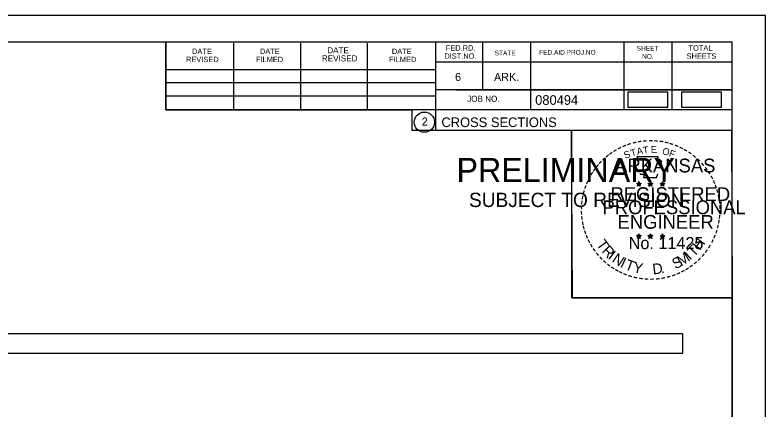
# Model space of a CAD drawing. Extents: x 1376273 to 1384221, y 378927 to 384592.
# Drawn here: x 1384111.9 to 1384220.8, y 381121.2 to 381178.5 of the extents above; entities that cross this region are included whole.
import ezdxf

# ---------------------------------------------------------------- set-up
doc = ezdxf.new("R2010")
doc.units = 0
for name, color, linetype in [('R_Axis Annot', 7, 'Continuous'), ('R_Border', 7, 'Continuous'), ('R_Border PE', 7, 'Continuous'), ('R_Border Prem', 7, 'Continuous'), ('R_Drive', 7, 'Continuous'), ('R_No Plot', 7, 'Continuous')]:
    doc.layers.add(name, color=color, linetype=linetype)

msp = doc.modelspace()

# ---------------------------------------------------------------- linework, layer by layer
at = {"layer": 'R_Axis Annot'}
msp.add_lwpolyline([(1383907.13, 381129.43), (1384208.93, 381129.43), (1384208.93, 381132.25), (1383907.13, 381132.25)], close=True, dxfattribs=at)
at = {"layer": 'R_Border'}
for p, q in [((1383899.91, 381174.63), (1384216.09, 381174.63)), ((1384133.83, 381164.75), (1384133.83, 381174.63)), ((1384143.69, 381164.75), (1384143.69, 381174.43)), ((1384153.45, 381164.75), (1384153.45, 381174.43)), ((1384163.13, 381164.75), (1384163.13, 381174.43)), ((1384172.99, 381174.63), (1384172.99, 381161.83)), ((1384179.83, 381174.63), (1384179.83, 381167.69)), ((1384186.77, 381174.63), (1384186.77, 381164.75)), ((1384200.35, 381174.63), (1384200.35, 381164.75)), ((1384207.29, 381174.63), (1384207.29, 381164.75)), ((1384216.09, 380969.17), (1384216.09, 381174.63)), ((1384216.09, 381171.69), (1384172.99, 381171.69)), ((1384216.09, 381171.71), (1384216.09, 381171.71)), ((1384133.83, 381170.61), (1384172.99, 381170.61)), ((1384133.83, 381168.75), (1384172.99, 381168.75)), ((1384216.09, 381167.69), (1384172.99, 381167.69)), ((1384175.95, 381167.69), (1384216.09, 381167.69)), ((1384133.83, 381164.75), (1384133.83, 381166.81)), ((1384133.83, 381166.81), (1384172.99, 381166.81)), ((1384216.09, 381164.75), (1384133.83, 381164.75)), ((1384172.99, 381161.83), (1384216.09, 381161.83))]:
    msp.add_line(p, q, dxfattribs=at)
msp.add_circle((1384171.37, 381162.97), 1.47, dxfattribs=at)
at = {"layer": 'R_Border PE'}
for p, q in [((1384202.17, 381154.09), (1384202.52, 381153.97)), ((1384202.17, 381154.09), (1384202.43, 381154.04)), ((1384202.17, 381154.09), (1384202.41, 381153.96)), ((1384202.31, 381153.68), (1384202.52, 381153.97)), ((1384202.31, 381153.68), (1384202.43, 381153.92)), ((1384202.31, 381153.68), (1384202.52, 381153.89)), ((1384202.52, 381154.34), (1384202.48, 381154.09)), ((1384202.52, 381153.97), (1384202.52, 381154.34)), ((1384202.52, 381154.34), (1384202.57, 381154.09)), ((1384202.87, 381154.09), (1384202.52, 381153.97)), ((1384202.73, 381153.68), (1384202.52, 381153.97)), ((1384202.73, 381153.68), (1384202.52, 381153.89)), ((1384202.87, 381154.09), (1384202.58, 381154.04)), ((1384202.73, 381153.68), (1384202.6, 381153.97)), ((1384202.87, 381154.09), (1384202.66, 381153.98)), ((1384203.84, 381154.09), (1384204.19, 381153.97)), ((1384203.84, 381154.09), (1384204.1, 381154.04)), ((1384203.84, 381154.09), (1384204.08, 381153.96)), ((1384203.98, 381153.68), (1384204.19, 381153.97)), ((1384203.98, 381153.68), (1384204.1, 381153.92)), ((1384203.98, 381153.68), (1384204.19, 381153.89)), ((1384204.19, 381154.34), (1384204.15, 381154.09)), ((1384204.19, 381153.97), (1384204.19, 381154.34)), ((1384204.19, 381154.34), (1384204.24, 381154.09)), ((1384204.54, 381154.09), (1384204.19, 381153.97)), ((1384204.4, 381153.68), (1384204.19, 381153.97)), ((1384204.4, 381153.68), (1384204.19, 381153.89)), ((1384204.54, 381154.09), (1384204.25, 381154.04)), ((1384204.4, 381153.68), (1384204.27, 381153.97)), ((1384204.54, 381154.09), (1384204.33, 381153.98)), ((1384205.61, 381154.07), (1384205.96, 381153.96)), ((1384205.61, 381154.07), (1384205.86, 381154.03)), ((1384205.61, 381154.07), (1384205.84, 381153.95)), ((1384205.74, 381153.67), (1384205.96, 381153.96)), ((1384205.74, 381153.67), (1384205.87, 381153.91)), ((1384205.74, 381153.67), (1384205.95, 381153.88)), ((1384205.96, 381154.33), (1384205.91, 381154.08)), ((1384206.17, 381153.67), (1384205.95, 381153.88)), ((1384205.96, 381153.96), (1384205.96, 381154.33)), ((1384205.96, 381154.33), (1384206, 381154.08)), ((1384206.3, 381154.07), (1384205.96, 381153.96)), ((1384206.17, 381153.67), (1384205.96, 381153.96)), ((1384206.3, 381154.07), (1384206.02, 381154.02)), ((1384206.17, 381153.67), (1384206.03, 381153.96)), ((1384206.3, 381154.07), (1384206.1, 381153.97)), ((1384202.17, 381146.51), (1384202.52, 381146.4)), ((1384202.17, 381146.51), (1384202.42, 381146.47)), ((1384202.17, 381146.51), (1384202.41, 381146.39)), ((1384202.3, 381146.1), (1384202.52, 381146.4)), ((1384202.3, 381146.1), (1384202.43, 381146.35)), ((1384202.3, 381146.1), (1384202.52, 381146.32)), ((1384202.52, 381146.77), (1384202.48, 381146.51)), ((1384202.52, 381146.4), (1384202.52, 381146.77)), ((1384202.52, 381146.77), (1384202.57, 381146.52)), ((1384202.86, 381146.51), (1384202.52, 381146.4)), ((1384202.73, 381146.1), (1384202.52, 381146.4)), ((1384202.73, 381146.1), (1384202.52, 381146.32)), ((1384202.86, 381146.51), (1384202.58, 381146.46)), ((1384202.73, 381146.1), (1384202.59, 381146.4)), ((1384202.86, 381146.51), (1384202.66, 381146.41)), ((1384203.84, 381146.51), (1384204.19, 381146.4)), ((1384203.84, 381146.51), (1384204.09, 381146.47)), ((1384203.84, 381146.51), (1384204.07, 381146.39)), ((1384203.97, 381146.1), (1384204.19, 381146.4)), ((1384203.97, 381146.1), (1384204.1, 381146.35)), ((1384203.97, 381146.1), (1384204.18, 381146.32)), ((1384204.19, 381146.77), (1384204.15, 381146.51)), ((1384204.4, 381146.1), (1384204.18, 381146.32)), ((1384204.19, 381146.4), (1384204.19, 381146.77)), ((1384204.19, 381146.77), (1384204.24, 381146.52)), ((1384204.53, 381146.51), (1384204.19, 381146.4)), ((1384204.4, 381146.1), (1384204.19, 381146.4)), ((1384204.53, 381146.51), (1384204.25, 381146.46)), ((1384204.4, 381146.1), (1384204.26, 381146.4)), ((1384204.53, 381146.51), (1384204.33, 381146.41)), ((1384205.6, 381146.5), (1384205.95, 381146.39)), ((1384205.6, 381146.5), (1384205.86, 381146.46)), ((1384205.6, 381146.5), (1384205.84, 381146.38)), ((1384205.74, 381146.09), (1384205.95, 381146.39)), ((1384205.74, 381146.09), (1384205.86, 381146.34)), ((1384205.74, 381146.09), (1384205.95, 381146.31)), ((1384205.95, 381146.76), (1384205.91, 381146.5)), ((1384205.95, 381146.39), (1384205.95, 381146.76)), ((1384205.95, 381146.76), (1384206, 381146.51)), ((1384206.3, 381146.5), (1384205.95, 381146.39)), ((1384206.17, 381146.09), (1384205.95, 381146.39)), ((1384206.17, 381146.09), (1384205.95, 381146.31)), ((1384206.3, 381146.5), (1384206.01, 381146.45)), ((1384206.17, 381146.09), (1384206.03, 381146.39)), ((1384206.3, 381146.5), (1384206.1, 381146.4))]:
    msp.add_line(p, q, dxfattribs=at)
for points in [[(1384202.21, 381157.96), (1384202.48, 381157.14)], [(1384205.72, 381157.04), (1384205.87, 381157.33), (1384205.18, 381157.3), (1384205.33, 381157.96), (1384202.21, 381157.96)], [(1384202.71, 381155.54), (1384202.71, 381155.45), (1384203.27, 381155.43), (1384203.21, 381154.96), (1384205.08, 381154.96), (1384205.29, 381155.5)], [(1384202.52, 381154.34), (1384202.73, 381153.68), (1384202.17, 381154.09), (1384202.87, 381154.09), (1384202.31, 381153.68), (1384202.52, 381154.34)], [(1384204.19, 381154.34), (1384204.4, 381153.68), (1384203.84, 381154.09), (1384204.54, 381154.09), (1384203.98, 381153.68), (1384204.19, 381154.34)], [(1384205.96, 381154.33), (1384206.17, 381153.67), (1384205.61, 381154.07), (1384206.3, 381154.07), (1384205.74, 381153.67), (1384205.96, 381154.33)], [(1384202.52, 381146.77), (1384202.73, 381146.1), (1384202.17, 381146.51), (1384202.86, 381146.51), (1384202.3, 381146.1), (1384202.52, 381146.77)], [(1384204.19, 381146.77), (1384204.4, 381146.1), (1384203.84, 381146.51), (1384204.53, 381146.51), (1384203.97, 381146.1), (1384204.19, 381146.77)], [(1384205.95, 381146.76), (1384206.17, 381146.09), (1384205.6, 381146.5), (1384206.3, 381146.5), (1384205.74, 381146.09), (1384205.95, 381146.76)]]:
    msp.add_lwpolyline(points, dxfattribs=at)
for centre, radius in [((1384202.52, 381153.97), 0.172), ((1384202.52, 381153.97), 0.145), ((1384202.52, 381153.97), 0.116), ((1384202.52, 381153.97), 0.0991), ((1384202.52, 381153.97), 0.0747), ((1384202.52, 381153.97), 0.0495), ((1384202.52, 381153.97), 0.0296), ((1384204.19, 381153.97), 0.172), ((1384204.19, 381153.97), 0.145), ((1384204.19, 381153.97), 0.116), ((1384204.19, 381153.97), 0.0991), ((1384204.19, 381153.97), 0.0747), ((1384204.19, 381153.97), 0.0495), ((1384204.19, 381153.97), 0.0296), ((1384205.95, 381153.96), 0.172), ((1384205.95, 381153.96), 0.145), ((1384205.95, 381153.96), 0.116), ((1384205.95, 381153.96), 0.0991), ((1384205.95, 381153.96), 0.0747), ((1384205.95, 381153.96), 0.0495), ((1384205.95, 381153.96), 0.0296), ((1384202.52, 381146.4), 0.172), ((1384202.52, 381146.4), 0.145), ((1384202.52, 381146.4), 0.116), ((1384202.52, 381146.4), 0.0991), ((1384202.52, 381146.4), 0.0747), ((1384202.52, 381146.4), 0.0495), ((1384202.52, 381146.4), 0.0296), ((1384204.19, 381146.4), 0.172), ((1384204.19, 381146.4), 0.145), ((1384204.19, 381146.4), 0.116), ((1384204.19, 381146.4), 0.0991), ((1384204.19, 381146.4), 0.0747), ((1384204.19, 381146.4), 0.0495), ((1384204.19, 381146.4), 0.0296), ((1384205.95, 381146.39), 0.172), ((1384205.95, 381146.39), 0.145), ((1384205.95, 381146.39), 0.116), ((1384205.95, 381146.39), 0.0991), ((1384205.95, 381146.39), 0.0747), ((1384205.95, 381146.39), 0.0495), ((1384205.95, 381146.39), 0.0296)]:
    msp.add_circle(centre, radius, dxfattribs=at)
at = {"layer": 'R_Drive'}
for points in [[(1384200.91, 381165.15), (1384206.74, 381165.15), (1384206.74, 381167.34), (1384200.91, 381167.34)], [(1384208.69, 381165.13), (1384214.53, 381165.13), (1384214.53, 381167.32), (1384208.69, 381167.32)]]:
    msp.add_lwpolyline(points, close=True, dxfattribs=at)
at = {"layer": 'R_No Plot'}
for p, q in [((1383887.51, 381178.52), (1384220.84, 381178.52)), ((1384192.12, 381139.37), (1384192.12, 381139.37))]:
    msp.add_line(p, q, dxfattribs=at)
for points in [[(1383887.5, 381178.52), (1384220.84, 381178.52), (1384220.84, 380965.19), (1383887.5, 380965.19)], [(1384133.83, 381174.63), (1384133.83, 381164.75), (1384169.56, 381164.75), (1384169.56, 381161.83), (1384192.76, 381161.83), (1384192.76, 381137.5), (1384216.09, 381137.5), (1384216.09, 380969.17), (1383899.91, 380969.17), (1383899.91, 381174.63)], [(1384192.76, 381161.83), (1384215.97, 381161.83), (1384216.09, 381137.5), (1384192.88, 381137.5)]]:
    msp.add_lwpolyline(points, close=True, dxfattribs=at)

# ---------------------------------------------------------------- texts
at = {"layer": 'R_Border'}
for s, height, p in [('FED.RD.', 0.782, (1384174.47, 381173.35)), ('TOTAL', 0.782, (1384209.73, 381173.35)), ('DATE', 0.782, (1384137.63, 381172.87)), ('DATE', 0.782, (1384147.49, 381172.87)), ('DATE', 0.879, (1384157.27, 381172.97)), ('DATE', 0.782, (1384166.65, 381172.87)), ('STATE', 0.684, (1384181.59, 381172.67)), ('FED.AID PROJ.NO.', 0.684, (1384188.05, 381172.77)), ('SHEET', 0.684, (1384202.21, 381173.35)), ('REVISED', 0.782, (1384136.75, 381171.69)), ('FILMED', 0.782, (1384146.91, 381171.69)), ('REVISED', 0.879, (1384156.49, 381171.79)), ('FILMED', 0.782, (1384166.25, 381171.69)), ('DIST.NO.', 0.782, (1384174.27, 381172.17)), ('NO.', 0.684, (1384202.99, 381172.17)), ('SHEETS', 0.782, (1384209.45, 381172.17)), ('6', 1.17, (1384175.83, 381168.95)), ('ARK.', 1.172, (1384181.49, 381168.95)), ('JOB NO.', 0.879, (1384177.59, 381165.93)), ('080494', 1.4, (1384187.46, 381165.49)), ('2', 1.17, (1384170.99, 381162.48)), ('CROSS SECTIONS', 1.4, (1384173.85, 381162.26))]:
    msp.add_text(s, height=height, rotation=360, dxfattribs=at).set_placement(p)
at = {"layer": 'R_Border PE'}
for s, height, rotation, p in [('-', 1.6, 19.1761, (1384200.96, 381159.09)), ('-', 1.6, 13.6301, (1384201.71, 381159.33)), ('-', 1.6, 10.2193, (1384202.39, 381159.49)), ('-', 1.6, 5.8968, (1384203.12, 381159.6)), ('-', 1.6, 0.1862, (1384203.89, 381159.68)), ('-', 1.6, 357.743, (1384204.61, 381159.66)), ('-', 1.6, 352.1617, (1384205.36, 381159.61)), ('-', 1.6, 347.2049, (1384206.08, 381159.49)), ('-', 1.6, 342.3362, (1384206.71, 381159.34)), ('-', 1.6, 34.0636, (1384199.1, 381158.13)), ('-', 1.6, 28.7918, (1384199.69, 381158.5)), ('-', 1.6, 24.3072, (1384200.33, 381158.82)), ('T', 1, 16.4036, (1384201.48, 381157.97)), ('A', 1, 11.2132, (1384202.31, 381158.22)), ('T', 1, 6.0228, (1384203.16, 381158.39)), ('E', 1, 0.8323, (1384204.26, 381158.5)), ('O', 1, 350.4515, (1384205.87, 381158.29)), ('F', 1, 340.0707, (1384206.82, 381158.06)), ('-', 1.6, 337.8551, (1384207.45, 381159.11)), ('-', 1.6, 334.1211, (1384208.08, 381158.84)), ('-', 1.6, 329.6409, (1384208.66, 381158.56)), ('-', 1.6, 42.9622, (1384197.61, 381156.94)), ('-', 1.6, 38.9507, (1384198.04, 381157.36)), ('-', 1.6, 36.2317, (1384198.52, 381157.74)), ('S', 1, 21.594, (1384200.57, 381157.64)), ('-', 1.6, 325.8627, (1384209.3, 381158.2)), ('-', 1.6, 320.5297, (1384209.91, 381157.77)), ('-', 1.6, 50.6142, (1384196.76, 381155.98)), ('-', 1.6, 48.423, (1384197.16, 381156.47)), ('ARKANSAS', 2, 360, (1384199.07, 381155.68)), ('-', 1.6, 315.5786, (1384210.51, 381157.29)), ('-', 1.6, 309.8797, (1384211.08, 381156.74)), ('-', 1.6, 58.0706, (1384196.02, 381154.89)), ('-', 1.6, 54.2325, (1384196.35, 381155.41)), ('-', 1.6, 306.6522, (1384211.6, 381156.13)), ('-', 1.4, 303.6753, (1384212.09, 381155.57)), ('-', 1.6, 67.7743, (1384195.45, 381153.66)), ('-', 1.6, 62.8713, (1384195.71, 381154.27)), ('-', 1.6, 299.6684, (1384212.41, 381154.96)), ('-', 1.6, 294.6628, (1384212.73, 381154.35)), ('-', 1.6, 72.3945, (1384195.23, 381153.03)), ('REGISTERED', 2, 360, (1384198.39, 381151.53)), ('DWB', 0.01, 360, (1384202.51, 381153.97)), ('DWB', 0.01, 360, (1384204.18, 381153.97)), ('DWB', 0.01, 360, (1384205.94, 381153.96)), ('-', 1.6, 290.5728, (1384212.99, 381153.77)), ('-', 1.6, 81.2013, (1384194.9, 381151.6)), ('-', 1.6, 75.461, (1384195.03, 381152.32)), ('-', 1.6, 285.1233, (1384213.22, 381153.19)), ('-', 1.6, 280.5493, (1384213.42, 381152.45)), ('-', 1.6, 85.1863, (1384194.82, 381150.91)), ('PROFESSIONAL', 2, 360, (1384197.24, 381149.62)), ('-', 1.6, 276.5962, (1384213.58, 381151.68)), ('-', 1.6, 89.0622, (1384194.8, 381150.21)), ('-', 1.6, 274.3301, (1384213.64, 381150.96)), ('-', 1.6, 269.9407, (1384213.68, 381150.33)), ('-', 1.6, 94.1959, (1384194.83, 381149.49)), ('-', 1.6, 98.9479, (1384194.91, 381148.82)), ('ENGINEER', 2, 360, (1384199.43, 381147.5)), ('-', 1.6, 263.5172, (1384213.66, 381149.66)), ('-', 1.6, 101.7149, (1384195.04, 381148.09)), ('-', 1.6, 255.7626, (1384213.48, 381148.33)), ('-', 1.6, 260.9953, (1384213.59, 381149.01)), ('-', 1.6, 105.4578, (1384195.2, 381147.49)), ('-', 1.6, 109.0874, (1384195.42, 381146.86)), ('-', 1.6, 252.8681, (1384213.3, 381147.61)), ('-', 1.6, 114.0643, (1384195.67, 381146.27)), ('-', 1.6, 115.7289, (1384195.98, 381145.65)), ('T', 1.54, 306.0406, (1384196.28, 381145.24)), ('No. 11425', 1.757, 360, (1384201.05, 381144.55)), ('DWB', 0.01, 360, (1384202.5, 381146.4)), ('DWB', 0.01, 360, (1384204.17, 381146.4)), ('DWB', 0.01, 360, (1384205.94, 381146.39)), ('H', 1.54, 54.6088, (1384211.4, 381144.27)), ('-', 1.6, 244.6197, (1384212.81, 381146.31)), ('-', 1.6, 247.8887, (1384213.07, 381146.93)), ('-', 1.6, 120.4471, (1384196.33, 381145.06)), ('R', 1.54, 314.005, (1384197.04, 381144.19)), ('T', 1.54, 46.6444, (1384210.51, 381143.33)), ('-', 1.6, 239.0712, (1384212.42, 381145.55)), ('-', 1.6, 125.8934, (1384196.74, 381144.5)), ('-', 1.6, 130.7181, (1384197.2, 381143.95)), ('I', 1.54, 321.9694, (1384197.94, 381143.26)), ('N', 1.54, 326.5002, (1384198.51, 381142.79)), ('M', 1.54, 32.6563, (1384208.66, 381142.01)), ('I', 1.54, 42.1136, (1384209.95, 381142.85)), ('-', 1.6, 231.2538, (1384211.59, 381144.33)), ('-', 1.6, 233.8452, (1384212.02, 381144.9)), ('-', 1.6, 134.2238, (1384197.72, 381143.4)), ('-', 1.6, 138.9338, (1384198.24, 381142.94)), ('I', 1.54, 335.3603, (1384199.71, 381142)), ('T', 1.54, 339.8912, (1384200.38, 381141.67)), ('Y', 1.54, 347.8556, (1384201.59, 381141.23)), ('S', 1.54, 26.9312, (1384207.82, 381141.6)), ('-', 1.6, 221.0851, (1384210.58, 381143.26)), ('-', 1.6, 225.7653, (1384211.11, 381143.77)), ('-', 1.6, 144.6463, (1384198.8, 381142.53)), ('-', 1.6, 148.0898, (1384199.36, 381142.16)), ('-', 1.6, 151.5704, (1384199.94, 381141.84)), ('D', 1.54, 6.3969, (1384204.58, 381140.87)), ('-', 1.6, 207.3568, (1384208.94, 381142.06)), ('-', 1.6, 212.2491, (1384209.5, 381142.4)), ('-', 1.6, 215.7363, (1384210.04, 381142.79)), ('-', 1.6, 154.6002, (1384200.46, 381141.59)), ('-', 1.6, 158.5612, (1384201.08, 381141.34)), ('-', 1.6, 162.7983, (1384201.77, 381141.12)), ('-', 1.6, 167.5555, (1384202.49, 381140.96)), ('-', 1.6, 173.1155, (1384203.26, 381140.85)), ('-', 1.6, 185.8167, (1384205.56, 381140.89)), ('-', 1.6, 191.2858, (1384206.29, 381141.02)), ('.', 1.54, 13.7642, (1384205.77, 381141)), ('-', 1.6, 195.4743, (1384207.02, 381141.22)), ('-', 1.6, 200.7184, (1384207.7, 381141.46)), ('-', 1.6, 204.2516, (1384208.32, 381141.74)), ('-', 1.6, 176.5183, (1384204.01, 381140.8)), ('-', 1.6, 181.5918, (1384204.75, 381140.82))]:
    msp.add_text(s, height=height, rotation=rotation, dxfattribs=at).set_placement(p)
at = {"layer": 'R_Border Prem'}
for s, height, p in [('PRELIMINARY', 3.5, (1384176.04, 381154.29)), ('DWB', 0.01, (1384176.78, 381156.14)), ('SUBJECT TO REVISION', 2.0751, (1384177.85, 381150.66))]:
    msp.add_text(s, height=height, rotation=360, dxfattribs=at).set_placement(p)

doc.saveas('drawing.dxf')
